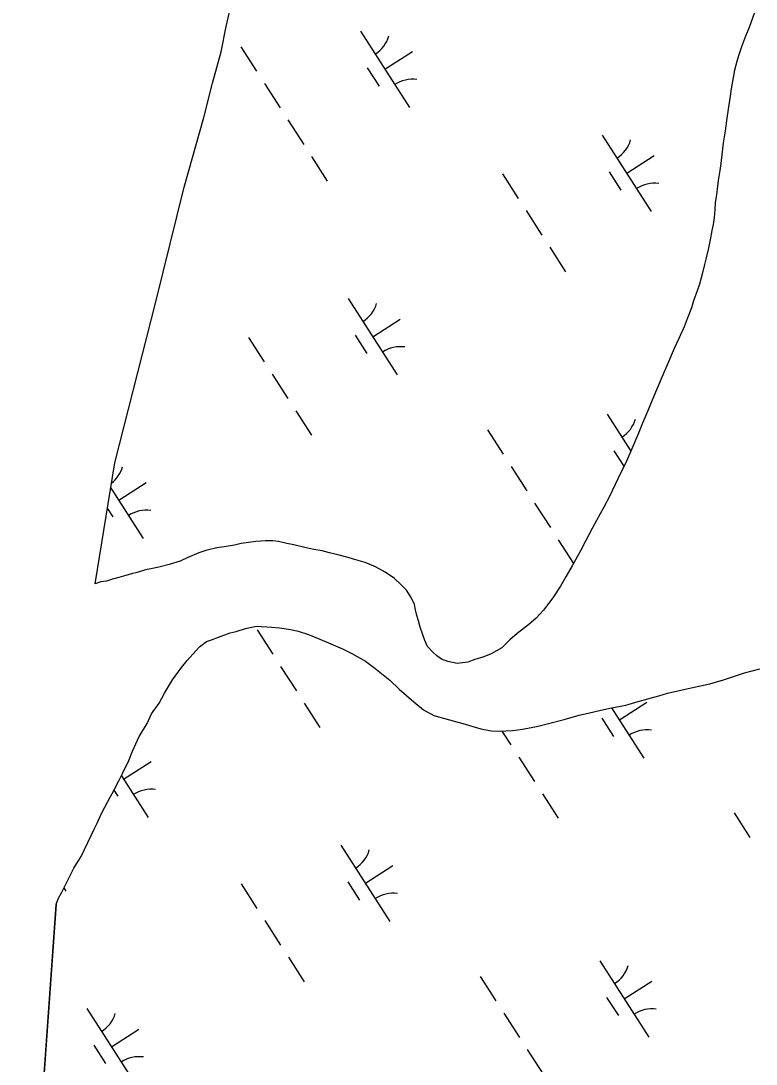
# Model space of a CAD drawing. Extents: x 3937982 to 3958556, y 219448 to 241894.
# Drawn here: x 3947859 to 3948264, y 226051 to 226625 of the extents above; entities that cross this region are included whole.
import ezdxf

# ---------------------------------------------------------------- set-up
doc = ezdxf.new("R2010")
doc.units = 0
doc.layers.add('V-TOPO-SHOR', color=7, linetype='Continuous')
doc.layers.add('V-WETL-SWMP', color=7, linetype='Continuous')

msp = doc.modelspace()

# ---------------------------------------------------------------- linework, layer by layer
at = {"layer": 'V-TOPO-SHOR'}
for points in [[(3947899.887, 226315.306), (3947910.664, 226381.923), (3947933.458, 226471.267), (3947948.908, 226533.661), (3947959.832, 226572.16), (3947964.59, 226590.999), (3947969.353, 226608.223), (3947972.112, 226622.196), (3947985.43, 226680.503)], [(3948263.002, 226630.003), (3948260.012, 226621.693), (3948258.015, 226616.827), (3948255.819, 226610.949), (3948254.625, 226607.099), (3948253.429, 226603.652), (3948252.043, 226598.184), (3948251.254, 226594.133), (3948250.075, 226587.854), (3948249.489, 226583.805), (3948248.514, 226576.719), (3948247.732, 226571.656), (3948246.757, 226564.773), (3948245.78, 226558.092), (3948245.198, 226553.232), (3948244.424, 226546.754), (3948243.839, 226542.906), (3948243.056, 226537.44), (3948242.669, 226534.2), (3948242.088, 226529.545), (3948241.301, 226525.291), (3948241.119, 226521.447), (3948240.738, 226516.995), (3948240.15, 226513.147), (3948239.56, 226509.907), (3948238.577, 226504.641), (3948237.392, 226499.376), (3948236.206, 226494.108), (3948235.411, 226491.069), (3948234.225, 226485.804), (3948232.636, 226480.331), (3948231.442, 226476.684), (3948229.447, 226471.212), (3948228.253, 226467.359), (3948225.857, 226461.279), (3948224.264, 226456.818), (3948221.264, 226450.328), (3948218.66, 226444.854), (3948215.064, 226436.336), (3948212.666, 226430.659), (3948209.07, 226422.144), (3948205.672, 226414.234), (3948204.677, 226411.398), (3948201.277, 226403.691), (3948199.082, 226398.217), (3948195.483, 226389.699), (3948192.485, 226382.806), (3948187.68, 226373.07), (3948183.081, 226363.333), (3948180.076, 226357.451), (3948176.068, 226350.146), (3948173.664, 226345.682), (3948169.857, 226338.784), (3948167.254, 226333.51), (3948162.646, 226325.189), (3948159.236, 226319.506), (3948156.229, 226314.03), (3948152.014, 226307.534), (3948149.604, 226304.484), (3948146.79, 226300.828), (3948142.768, 226296.356), (3948138.739, 226292.896), (3948136.323, 226291.061), (3948132.292, 226287.803), (3948128.264, 226284.344), (3948123.836, 226280.072), (3948117.987, 226276.601), (3948113.95, 226274.96), (3948108.9, 226273.518), (3948105.062, 226272.083), (3948099.199, 226271.444), (3948094.136, 226272.429)], [(3948094.136, 226272.429), (3948090.689, 226273.825), (3948088.049, 226275.634), (3948085.61, 226277.846), (3948082.964, 226280.664), (3948081.531, 226284.096), (3948080.095, 226287.729), (3948078.862, 226291.365), (3948078.035, 226294.801), (3948077.006, 226297.83), (3948076.384, 226300.861), (3948075.761, 226303.892), (3948073.92, 226307.726), (3948071.268, 226311.759), (3948068.419, 226314.779), (3948064.761, 226318.2), (3948059.684, 226321.611), (3948054.206, 226324.618), (3948048.529, 226327.014), (3948042.248, 226328.802), (3948039.207, 226329.797), (3948034.347, 226330.987), (3948028.876, 226332.374), (3948024.823, 226333.365), (3948020.369, 226334.149), (3948016.115, 226335.139), (3948009.228, 226336.722), (3948005.38, 226337.51), (3948000.923, 226338.497), (3947997.685, 226338.886), (3947993.639, 226338.864), (3947988.379, 226338.634), (3947980.294, 226337.379), (3947976.657, 226336.55), (3947970.996, 226335.71), (3947966.953, 226335.081), (3947960.891, 226333.633), (3947957.053, 226332.398), (3947950.997, 226329.738), (3947946.76, 226327.692), (3947940.7, 226325.839), (3947935.043, 226324.393), (3947930.597, 226323.559), (3947927.566, 226322.937), (3947923.122, 226321.497), (3947919.888, 226320.671), (3947916.859, 226319.846), (3947913.019, 226318.814), (3947909.384, 226317.784), (3947906.152, 226316.754), (3947903.119, 226316.334), (3947899.887, 226315.306)], [(3947878.363, 226138.772), (3947879.561, 226141.813), (3947881.566, 226145.465), (3947884.568, 226151.349), (3947886.569, 226155.404), (3947888.173, 226158.65), (3947890.579, 226162.506), (3947892.185, 226165.146), (3947897.788, 226176.707), (3947899.388, 226180.154), (3947900.989, 226183.4), (3947903.389, 226188.674), (3947905.192, 226192.325), (3947908.196, 226197.804), (3947910.201, 226201.455), (3947913.205, 226207.136), (3947915.206, 226211.194), (3947918.409, 226217.886), (3947920.404, 226223.158), (3947924.205, 226231.067), (3947928.619, 226238.375), (3947931.019, 226243.646), (3947935.236, 226249.536), (3947938.039, 226255.015), (3947942.453, 226262.322), (3947947.473, 226269.226), (3947950.487, 226273.086), (3947955.314, 226278.372), (3947957.328, 226280.608), (3947961.155, 226283.459), (3947963.984, 226284.487), (3947967.819, 226285.923), (3947974.281, 226288.184), (3947977.515, 226289.009), (3947982.766, 226290.656), (3947988.83, 226291.901), (3947997.126, 226291.338), (3948001.378, 226290.957), (3948007.653, 226290.181), (3948011.706, 226289.19), (3948017.379, 226287.4), (3948023.664, 226284.803), (3948028.328, 226282.804), (3948036.034, 226279.404), (3948041.308, 226276.803), (3948048.816, 226272.595), (3948053.895, 226268.777), (3948062.224, 226262.144), (3948067.307, 226257.315), (3948075.438, 226250.278), (3948080.722, 226245.854), (3948086.403, 226242.647), (3948103.624, 226237.881), (3948109.097, 226236.294), (3948112.339, 226235.299), (3948118.007, 226234.318), (3948122.46, 226234.137), (3948129.742, 226234.379), (3948135.2, 226235.217), (3948143.89, 226236.882), (3948149.549, 226238.328), (3948158.236, 226240.599), (3948166.518, 226242.868), (3948172.177, 226244.111), (3948177.633, 226245.557)], [(3948177.633, 226245.557), (3948183.289, 226246.8), (3948192.184, 226248.465), (3948197.638, 226250.114), (3948204.304, 226251.969), (3948210.364, 226253.62), (3948215.011, 226255.062), (3948222.486, 226256.719), (3948228.147, 226257.962), (3948238.452, 226260.241), (3948245.928, 226262.305), (3948257.437, 226266.211), (3948265.922, 226268.48)], [(3947878.363, 226138.772), (3947869.312, 226009.786), (3947863.37, 225909.001), (3947853.732, 225741.836), (3947850.731, 225620.633), (3947847.48, 225508.33), (3947851.159, 225424.59), (3947852.708, 225399.511), (3947852.881, 225366.737), (3947854.314, 225325.27), (3947859.016, 225277.75), (3947862.008, 225247.418), (3947865.991, 225221.138), (3947870.171, 225195.871), (3947876.211, 225163.127), (3947881.021, 225134.784)]]:
    msp.add_lwpolyline(points, dxfattribs=at)
at = {"layer": 'V-WETL-SWMP'}
for p, q in [((3947972.113, 226622.196), (3947985.43, 226680.503)), ((3948263.002, 226630.004), (3948260.012, 226621.693)), ((3947969.354, 226608.222), (3947972.113, 226622.196)), ((3948045.97, 226619.698), (3948073.032, 226577.655)), ((3948260.012, 226621.693), (3948258.014, 226616.827)), ((3948258.014, 226616.827), (3948255.82, 226610.948)), ((3947964.589, 226591), (3947969.354, 226608.222)), ((3947980.105, 226611.103), (3947988.765, 226597.649)), ((3948059.501, 226598.676), (3948074.637, 226608.419)), ((3948255.82, 226610.948), (3948254.626, 226607.098)), ((3948253.43, 226603.652), (3948252.043, 226598.183)), ((3948254.626, 226607.098), (3948253.43, 226603.652)), ((3948049.766, 226599.545), (3948056.261, 226589.455)), ((3948252.043, 226598.183), (3948251.255, 226594.132)), ((3947959.833, 226572.159), (3947964.589, 226591)), ((3947993.095, 226590.922), (3948001.755, 226577.468)), ((3948251.255, 226594.132), (3948250.074, 226587.854)), ((3948250.074, 226587.854), (3948249.489, 226583.805)), ((3948249.489, 226583.805), (3948248.515, 226576.718)), ((3948248.515, 226576.718), (3948247.732, 226571.656)), ((3947948.909, 226533.661), (3947959.833, 226572.159)), ((3948006.085, 226570.741), (3948014.745, 226557.288)), ((3948247.732, 226571.656), (3948246.757, 226564.772)), ((3948179.099, 226562.399), (3948206.162, 226520.356)), ((3948246.757, 226564.772), (3948245.781, 226558.091)), ((3948245.781, 226558.091), (3948245.199, 226553.232)), ((3948019.075, 226550.561), (3948027.735, 226537.107)), ((3948192.631, 226541.378), (3948207.766, 226551.12)), ((3948245.199, 226553.232), (3948244.424, 226546.754)), ((3948244.424, 226546.754), (3948243.838, 226542.907)), ((3948124.233, 226541.002), (3948132.893, 226527.548)), ((3948182.895, 226542.247), (3948189.39, 226532.156)), ((3948243.838, 226542.907), (3948243.057, 226537.44)), ((3947933.458, 226471.266), (3947948.909, 226533.661)), ((3948242.67, 226534.201), (3948242.087, 226529.545)), ((3948243.057, 226537.44), (3948242.67, 226534.201)), ((3948242.087, 226529.545), (3948241.301, 226525.292)), ((3948241.119, 226521.447), (3948240.738, 226516.994)), ((3948241.301, 226525.292), (3948241.119, 226521.447)), ((3948137.223, 226520.821), (3948145.883, 226507.368)), ((3948240.738, 226516.994), (3948240.151, 226513.147)), ((3948239.561, 226509.907), (3948238.577, 226504.641)), ((3948240.151, 226513.147), (3948239.561, 226509.907)), ((3948238.577, 226504.641), (3948237.391, 226499.375)), ((3948150.213, 226500.641), (3948158.873, 226487.187)), ((3948237.391, 226499.375), (3948236.205, 226494.108)), ((3948236.205, 226494.108), (3948235.412, 226491.069)), ((3948235.412, 226491.069), (3948234.226, 226485.803)), ((3948234.226, 226485.803), (3948232.636, 226480.332)), ((3948231.442, 226476.684), (3948229.447, 226471.211)), ((3948232.636, 226480.332), (3948231.442, 226476.684)), ((3947910.664, 226381.924), (3947933.458, 226471.266)), ((3948039.232, 226472.37), (3948066.294, 226430.327)), ((3948229.447, 226471.211), (3948228.254, 226467.36)), ((3948228.254, 226467.36), (3948225.858, 226461.278)), ((3948052.763, 226451.348), (3948067.899, 226461.091)), ((3948225.858, 226461.278), (3948224.263, 226456.819)), ((3948224.263, 226456.819), (3948221.263, 226450.329)), ((3947984.366, 226450.973), (3947993.026, 226437.519)), ((3948043.028, 226452.217), (3948049.523, 226442.127)), ((3948221.263, 226450.329), (3948218.661, 226444.853)), ((3948218.661, 226444.853), (3948215.065, 226436.336)), ((3948215.065, 226436.336), (3948212.667, 226430.659)), ((3947997.356, 226430.792), (3948006.016, 226417.338)), ((3948212.667, 226430.659), (3948209.07, 226422.143)), ((3948209.07, 226422.143), (3948205.673, 226414.234)), ((3948205.673, 226414.234), (3948204.676, 226411.397)), ((3948010.346, 226410.611), (3948019.006, 226397.157)), ((3948181.798, 226408.68), (3948194.892, 226388.338)), ((3948204.676, 226411.397), (3948201.277, 226403.691)), ((3948201.277, 226403.691), (3948199.081, 226398.217)), ((3948115.933, 226400.085), (3948124.593, 226386.631)), ((3948199.081, 226398.217), (3948195.484, 226389.7)), ((3948195.484, 226389.7), (3948192.486, 226382.806)), ((3948185.594, 226388.527), (3948191.093, 226379.984)), ((3947899.888, 226315.305), (3947910.664, 226381.924)), ((3948128.923, 226379.904), (3948137.583, 226366.45)), ((3948192.486, 226382.806), (3948187.681, 226373.069)), ((3948187.681, 226373.069), (3948183.08, 226363.334)), ((3947908.449, 226368.228), (3947926.427, 226340.297)), ((3947912.896, 226361.319), (3947928.032, 226371.061)), ((3948183.08, 226363.334), (3948180.076, 226357.451)), ((3947906.606, 226356.836), (3947909.656, 226352.097)), ((3948141.913, 226359.723), (3948150.573, 226346.269)), ((3948180.076, 226357.451), (3948176.068, 226350.146)), ((3948176.068, 226350.146), (3948173.664, 226345.682)), ((3948173.664, 226345.682), (3948169.856, 226338.783)), ((3947988.379, 226338.634), (3947980.293, 226337.378)), ((3947993.638, 226338.864), (3947988.379, 226338.634)), ((3947997.685, 226338.886), (3947993.638, 226338.864)), ((3948000.924, 226338.498), (3947997.685, 226338.886)), ((3948005.38, 226337.51), (3948000.924, 226338.498)), ((3948009.228, 226336.721), (3948005.38, 226337.51)), ((3948154.903, 226339.542), (3948163.337, 226326.439)), ((3948169.856, 226338.783), (3948167.254, 226333.51)), ((3947957.053, 226332.399), (3947950.998, 226329.737)), ((3947960.891, 226333.634), (3947957.053, 226332.399)), ((3947966.953, 226335.082), (3947960.891, 226333.634)), ((3947970.996, 226335.71), (3947966.953, 226335.082)), ((3947976.656, 226336.549), (3947970.996, 226335.71)), ((3947980.293, 226337.378), (3947976.656, 226336.549)), ((3948016.115, 226335.139), (3948009.228, 226336.721)), ((3948020.369, 226334.15), (3948016.115, 226335.139)), ((3948024.824, 226333.364), (3948020.369, 226334.15)), ((3948028.876, 226332.374), (3948024.824, 226333.364)), ((3948034.346, 226330.987), (3948028.876, 226332.374)), ((3948167.254, 226333.51), (3948162.645, 226325.19)), ((3947946.76, 226327.692), (3947940.7, 226325.839)), ((3947950.998, 226329.737), (3947946.76, 226327.692)), ((3948039.207, 226329.798), (3948034.346, 226330.987)), ((3948042.247, 226328.803), (3948039.207, 226329.798)), ((3948048.529, 226327.015), (3948042.247, 226328.803)), ((3948054.206, 226324.617), (3948048.529, 226327.015)), ((3947919.889, 226320.671), (3947916.859, 226319.846)), ((3947923.122, 226321.497), (3947919.889, 226320.671)), ((3947927.565, 226322.937), (3947923.122, 226321.497)), ((3947930.597, 226323.56), (3947927.565, 226322.937)), ((3947935.043, 226324.393), (3947930.597, 226323.56)), ((3947940.7, 226325.839), (3947935.043, 226324.393)), ((3948059.685, 226321.612), (3948054.206, 226324.617)), ((3948064.761, 226318.199), (3948059.685, 226321.612)), ((3948162.645, 226325.19), (3948159.235, 226319.507)), ((3947903.12, 226316.334), (3947899.888, 226315.305)), ((3947906.152, 226316.754), (3947903.12, 226316.334)), ((3947909.384, 226317.783), (3947906.152, 226316.754)), ((3947913.02, 226318.814), (3947909.384, 226317.783)), ((3947916.859, 226319.846), (3947913.02, 226318.814)), ((3948068.42, 226314.779), (3948064.761, 226318.199)), ((3948071.269, 226311.759), (3948068.42, 226314.779)), ((3948159.235, 226319.507), (3948156.23, 226314.029)), ((3948073.92, 226307.727), (3948071.269, 226311.759)), ((3948156.23, 226314.029), (3948152.015, 226307.533)), ((3948075.761, 226303.893), (3948073.92, 226307.727)), ((3948076.384, 226300.861), (3948075.761, 226303.893)), ((3948149.604, 226304.485), (3948146.79, 226300.828)), ((3948152.015, 226307.533), (3948149.604, 226304.485)), ((3948077.007, 226297.83), (3948076.384, 226300.861)), ((3948078.035, 226294.801), (3948077.007, 226297.83)), ((3948146.79, 226300.828), (3948142.768, 226296.356)), ((3947982.766, 226290.656), (3947988.829, 226291.902)), ((3947988.829, 226291.902), (3947997.126, 226291.338)), ((3948078.862, 226291.365), (3948078.035, 226294.801)), ((3948138.74, 226292.896), (3948136.322, 226291.062)), ((3948142.768, 226296.356), (3948138.74, 226292.896)), ((3947963.983, 226284.487), (3947967.819, 226285.923)), ((3947967.819, 226285.923), (3947974.281, 226288.183)), ((3947974.281, 226288.183), (3947977.514, 226289.009)), ((3947977.514, 226289.009), (3947982.766, 226290.656)), ((3947989.056, 226289.874), (3947997.716, 226276.421)), ((3947997.126, 226291.338), (3948001.377, 226290.956)), ((3948001.377, 226290.956), (3948007.653, 226290.18)), ((3948007.653, 226290.18), (3948011.705, 226289.19)), ((3948011.705, 226289.19), (3948017.379, 226287.399)), ((3948017.379, 226287.399), (3948023.664, 226284.802)), ((3948080.095, 226287.73), (3948078.862, 226291.365)), ((3948081.531, 226284.096), (3948080.095, 226287.73)), ((3948132.292, 226287.804), (3948128.264, 226284.343)), ((3948136.322, 226291.062), (3948132.292, 226287.804)), ((3947955.315, 226278.372), (3947957.327, 226280.608)), ((3947957.327, 226280.608), (3947961.156, 226283.46)), ((3947961.156, 226283.46), (3947963.983, 226284.487)), ((3948023.664, 226284.802), (3948028.328, 226282.804)), ((3948028.328, 226282.804), (3948036.034, 226279.405)), ((3948082.965, 226280.664), (3948081.531, 226284.096)), ((3948085.61, 226277.846), (3948082.965, 226280.664)), ((3948123.836, 226280.071), (3948117.987, 226276.601)), ((3948128.264, 226284.343), (3948123.836, 226280.071)), ((3947950.488, 226273.086), (3947955.315, 226278.372)), ((3948036.034, 226279.405), (3948041.308, 226276.803)), ((3948041.308, 226276.803), (3948048.816, 226272.594)), ((3948088.049, 226275.633), (3948085.61, 226277.846)), ((3948090.689, 226273.826), (3948088.049, 226275.633)), ((3948113.95, 226274.961), (3948108.899, 226273.518)), ((3948117.987, 226276.601), (3948113.95, 226274.961)), ((3947942.452, 226262.321), (3947947.473, 226269.226)), ((3947947.473, 226269.226), (3947950.488, 226273.086)), ((3948002.046, 226269.694), (3948010.705, 226256.24)), ((3948048.816, 226272.594), (3948053.894, 226268.777)), ((3948053.894, 226268.777), (3948062.224, 226262.144)), ((3948094.136, 226272.428), (3948090.689, 226273.826)), ((3948099.199, 226271.444), (3948094.136, 226272.428)), ((3948105.063, 226272.082), (3948099.199, 226271.444)), ((3948108.899, 226273.518), (3948105.063, 226272.082)), ((3948257.438, 226266.21), (3948265.923, 226268.48)), ((3948245.927, 226262.305), (3948257.438, 226266.21)), ((3947938.04, 226255.014), (3947942.452, 226262.321)), ((3948062.224, 226262.144), (3948067.308, 226257.315)), ((3948067.308, 226257.315), (3948075.437, 226250.277)), ((3948222.487, 226256.719), (3948228.146, 226257.962)), ((3948228.146, 226257.962), (3948238.452, 226260.242)), ((3948238.452, 226260.242), (3948245.927, 226262.305)), ((3947935.236, 226249.537), (3947938.04, 226255.014)), ((3948197.637, 226250.113), (3948204.304, 226251.969)), ((3948204.304, 226251.969), (3948210.365, 226253.62)), ((3948210.365, 226253.62), (3948215.011, 226255.061)), ((3948215.011, 226255.061), (3948222.487, 226256.719)), ((3947931.019, 226243.647), (3947935.236, 226249.537)), ((3948015.035, 226249.513), (3948023.695, 226236.059)), ((3948075.437, 226250.277), (3948080.721, 226245.854)), ((3948080.721, 226245.854), (3948086.403, 226242.647)), ((3948172.177, 226244.112), (3948177.632, 226245.557)), ((3948177.632, 226245.557), (3948183.29, 226246.8)), ((3948183.29, 226246.8), (3948192.184, 226248.466)), ((3948184.304, 226246.99), (3948202.122, 226219.308)), ((3948188.591, 226240.33), (3948203.727, 226250.072)), ((3948192.184, 226248.466), (3948197.637, 226250.113)), ((3947928.619, 226238.374), (3947931.019, 226243.647)), ((3948086.403, 226242.647), (3948103.625, 226237.882)), ((3948149.548, 226238.327), (3948158.236, 226240.599)), ((3948158.236, 226240.599), (3948166.519, 226242.868)), ((3948166.519, 226242.868), (3948172.177, 226244.112)), ((3948178.856, 226241.199), (3948185.351, 226231.109)), ((3947924.206, 226231.068), (3947928.619, 226238.374)), ((3948103.625, 226237.882), (3948109.096, 226236.293)), ((3948109.096, 226236.293), (3948112.338, 226235.298)), ((3948112.338, 226235.298), (3948118.008, 226234.317)), ((3948118.008, 226234.317), (3948122.46, 226234.138)), ((3948122.46, 226234.138), (3948129.742, 226234.379)), ((3948123.907, 226234.186), (3948128.854, 226226.501)), ((3948129.742, 226234.379), (3948135.2, 226235.217)), ((3948135.2, 226235.217), (3948143.891, 226236.881)), ((3948143.891, 226236.881), (3948149.548, 226238.327)), ((3947920.404, 226223.157), (3947924.206, 226231.068)), ((3947918.409, 226217.886), (3947920.404, 226223.157)), ((3947915.207, 226211.193), (3947918.409, 226217.886)), ((3947915.595, 226207.599), (3947930.73, 226217.341)), ((3948133.184, 226219.774), (3948141.844, 226206.32)), ((3947913.205, 226207.136), (3947915.207, 226211.193)), ((3947910.201, 226201.456), (3947913.205, 226207.136)), ((3947914.371, 226209.499), (3947929.126, 226186.577)), ((3947908.197, 226197.803), (3947910.201, 226201.456)), ((3947910.279, 226201.603), (3947912.354, 226198.378)), ((3948146.174, 226199.593), (3948154.834, 226186.139)), ((3947905.191, 226192.325), (3947908.197, 226197.803)), ((3947900.989, 226183.401), (3947903.389, 226188.674)), ((3947903.389, 226188.674), (3947905.191, 226192.325)), ((3948251.761, 226189.066), (3948260.421, 226175.613)), ((3947899.388, 226180.155), (3947900.989, 226183.401)), ((3947892.184, 226165.146), (3947897.788, 226176.707)), ((3947897.788, 226176.707), (3947899.388, 226180.155)), ((3948035.193, 226171.322), (3948062.255, 226129.279)), ((3947890.579, 226162.507), (3947892.184, 226165.146)), ((3947888.172, 226158.65), (3947890.579, 226162.507)), ((3948048.724, 226150.3), (3948063.859, 226160.043)), ((3947884.569, 226151.348), (3947886.57, 226155.405)), ((3947886.57, 226155.405), (3947888.172, 226158.65)), ((3947881.565, 226145.465), (3947884.569, 226151.348)), ((3947980.327, 226149.925), (3947988.987, 226136.471)), ((3948038.989, 226151.17), (3948045.484, 226141.079)), ((3947879.561, 226141.813), (3947881.565, 226145.465)), ((3947882.727, 226147.74), (3947883.828, 226146.03)), ((3947869.312, 226009.786), (3947878.503, 226138.587)), ((3947878.503, 226138.587), (3947879.561, 226141.813)), ((3947993.317, 226129.744), (3948001.976, 226116.29)), ((3948006.306, 226109.563), (3948014.966, 226096.11)), ((3948177.759, 226107.632), (3948204.821, 226065.589)), ((3948111.894, 226099.037), (3948120.553, 226085.583)), ((3948191.29, 226086.61), (3948206.425, 226096.353)), ((3948181.555, 226087.479), (3948188.05, 226077.389)), ((3947895.325, 226081.292), (3947922.388, 226039.249)), ((3948124.883, 226078.856), (3948133.543, 226065.402)), ((3947908.857, 226060.271), (3947923.992, 226070.013)), ((3947899.121, 226061.14), (3947905.616, 226051.05)), ((3948137.873, 226058.675), (3948146.533, 226045.222))]:
    msp.add_line(p, q, dxfattribs=at)
for centre, start, end in [((3948044.751, 226622.031), 301.99668, 343.540338), ((3948074.651, 226575.579), 81.996677, 123.540335), ((3948177.88, 226564.732), 301.99668, 343.540338), ((3948207.78, 226518.28), 81.996677, 123.540335), ((3948038.013, 226474.703), 301.99668, 343.540338), ((3948067.913, 226428.251), 81.996677, 123.540335), ((3948180.579, 226411.012), 301.99668, 343.540338), ((3947898.146, 226384.673), 307.374772, 343.540338), ((3947928.046, 226338.221), 81.996677, 123.540335), ((3948203.741, 226217.232), 81.996677, 123.540335), ((3947930.744, 226184.502), 81.996677, 123.540335), ((3948033.973, 226173.655), 301.99668, 343.540338), ((3948063.873, 226127.203), 81.996677, 123.540335), ((3948176.539, 226109.965), 301.99668, 343.540338), ((3948206.439, 226063.513), 81.996677, 123.540335), ((3947894.106, 226083.625), 301.99668, 343.540338), ((3947924.006, 226037.173), 81.996677, 123.540335)]:
    msp.add_arc(centre, 17.623, start, end, dxfattribs=at)

doc.saveas('drawing.dxf')
